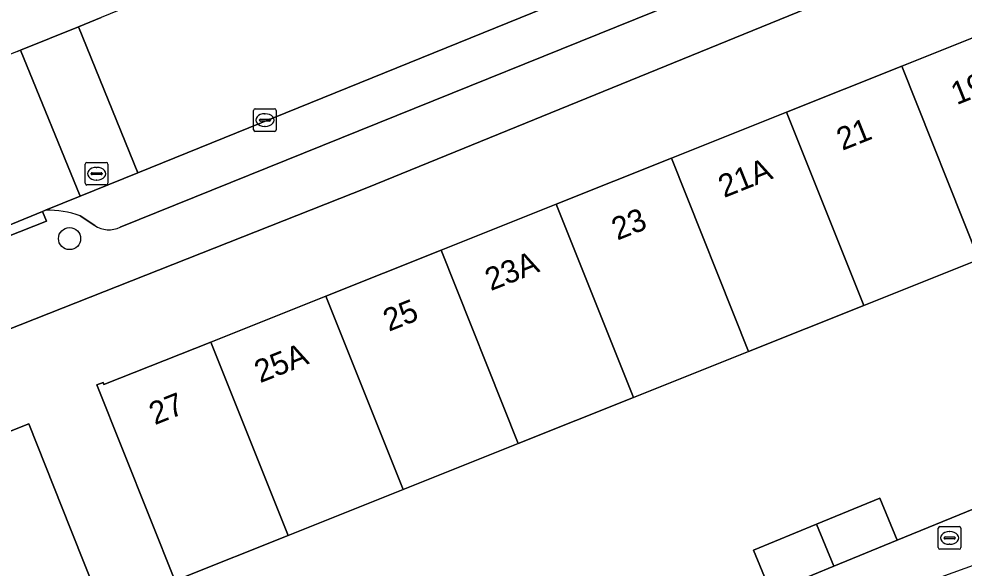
# Model space of a CAD drawing. Extents: x 162989 to 165008, y 383432 to 384338.
# Drawn here: x 163902.79 to 163944.51, y 383958.35 to 383982.61 of the extents above; entities that cross this region are included whole.
import ezdxf

# ---------------------------------------------------------------- set-up
doc = ezdxf.new("R2010")
doc.units = 0
for name, color, linetype in [('IMGEO_Boom', 7, 'Continuous'), ('IMGEO_Erf', 7, 'Continuous'), ('IMGEO_Kolk', 7, 'Continuous'), ('IMGEO_Pand', 7, 'Continuous'), ('IMGEO_Pand_nummerreeks', 7, 'Continuous'), ('IMGEO_Parkeervlak_open', 7, 'Continuous'), ('IMGEO_Rijbaan_lokaal_open', 7, 'Continuous'), ('IMGEO_Rioolput', 7, 'Continuous'), ('IMGEO_Voetpad_open', 7, 'Continuous')]:
    doc.layers.add(name, color=color, linetype=linetype)

msp = doc.modelspace()

# ---------------------------------------------------------------- linework, layer by layer
at = {"layer": 'IMGEO_Boom'}
msp.add_circle((163905.021, 383972.905), 0.489, dxfattribs=at)
at = {"layer": 'IMGEO_Erf'}
for points in [[(163952.554, 383989.112), (163941.789, 383984.802), (163918.144, 383975.149), (163901.64, 383968.618), (163901.539, 383968.747), (163868.264, 383955.232)], [(163945.168, 383971.974), (163940.084, 383969.943), (163935.001, 383967.913), (163929.917, 383965.882), (163924.833, 383963.852), (163919.75, 383961.821), (163914.666, 383959.791), (163909.954, 383957.909), (163909.991, 383957.816), (163909.712, 383957.704), (163906.22, 383966.448), (163906.502, 383966.548), (163906.541, 383966.452), (163911.254, 383968.334), (163916.337, 383970.365), (163921.421, 383972.396), (163926.505, 383974.426), (163931.588, 383976.457), (163936.672, 383978.487), (163941.756, 383980.518), (163946.839, 383982.548)], [(163883.709, 383956.971), (163888.821, 383959.002), (163893.876, 383961.01), (163898.355, 383962.789), (163903.224, 383964.723), (163905.069, 383960.077), (163907.655, 383953.567)], [(163935.976, 383957.286), (163935.213, 383959.135), (163938, 383960.284), (163940.787, 383961.434), (163941.55, 383959.585), (163945.98, 383961.392)]]:
    msp.add_lwpolyline(points, dxfattribs=at)
at = {"layer": 'IMGEO_Kolk'}
for p, q in [((163913.147, 383977.712), (163913.147, 383978.564)), ((163913.222, 383978.638), (163914.074, 383978.638)), ((163914.148, 383978.564), (163914.148, 383977.712)), ((163913.406, 383978.132), (163913.406, 383978.144)), ((163913.844, 383978.095), (163913.446, 383978.095)), ((163913.449, 383978.181), (163913.847, 383978.181)), ((163913.635, 383978.418), (163913.66, 383978.418)), ((163913.89, 383978.144), (163913.89, 383978.132)), ((163914.074, 383977.638), (163913.222, 383977.638)), ((163913.658, 383977.858), (163913.633, 383977.858)), ((163943.372, 383959.254), (163943.372, 383960.106)), ((163943.447, 383960.18), (163944.299, 383960.18)), ((163944.373, 383960.106), (163944.373, 383959.254)), ((163943.631, 383959.674), (163943.631, 383959.686)), ((163943.674, 383959.723), (163944.072, 383959.723)), ((163943.86, 383959.96), (163943.885, 383959.96)), ((163944.115, 383959.686), (163944.115, 383959.674)), ((163944.069, 383959.637), (163943.671, 383959.637)), ((163943.883, 383959.4), (163943.858, 383959.4)), ((163944.299, 383959.18), (163943.447, 383959.18))]:
    msp.add_line(p, q, dxfattribs=at)
for points in [[(163913.147, 383977.712), (163913.147, 383978.564)], [(163913.222, 383978.638), (163914.074, 383978.638)], [(163914.148, 383978.564), (163914.148, 383977.712)], [(163914.074, 383977.638), (163913.222, 383977.638)], [(163943.372, 383959.254), (163943.372, 383960.106)], [(163943.447, 383960.18), (163944.299, 383960.18)], [(163944.373, 383960.106), (163944.373, 383959.254)], [(163944.299, 383959.18), (163943.447, 383959.18)]]:
    msp.add_lwpolyline(points, dxfattribs=at)
for centre, radius, start, end in [((163913.224, 383978.562), 0.0765, 91.552, 178.448), ((163913.224, 383978.562), 0.0765, 91.552, 178.448), ((163914.072, 383978.562), 0.0765, 1.552, 88.448), ((163914.072, 383978.562), 0.0765, 1.552, 88.448), ((163913.446, 383978.141), 0.0403, 85.8775, 175.7526), ((163913.443, 383978.131), 0.0366, 178.938, 274.7102), ((163913.847, 383978.138), 0.043, 264.8664, 352.4533), ((163913.851, 383978.143), 0.0386, 1.7309, 96.639), ((163913.224, 383977.714), 0.0765, 181.552, 268.448), ((163913.224, 383977.714), 0.0765, 181.552, 268.448), ((163914.072, 383977.714), 0.0765, 271.552, 358.448), ((163914.072, 383977.714), 0.0765, 271.552, 358.448), ((163943.449, 383960.104), 0.0765, 91.552, 178.448), ((163943.449, 383960.104), 0.0765, 91.552, 178.448), ((163944.297, 383960.104), 0.0765, 1.552, 88.448), ((163944.297, 383960.104), 0.0765, 1.552, 88.448), ((163943.671, 383959.683), 0.0403, 85.8775, 175.7526), ((163944.076, 383959.685), 0.0386, 1.7309, 96.639), ((163943.668, 383959.673), 0.0366, 178.938, 274.7102), ((163944.072, 383959.68), 0.043, 264.8664, 352.4533), ((163943.449, 383959.256), 0.0765, 181.552, 268.448), ((163943.449, 383959.256), 0.0765, 181.552, 268.448), ((163944.297, 383959.256), 0.0765, 271.552, 358.448), ((163944.297, 383959.256), 0.0765, 271.552, 358.448)]:
    msp.add_arc(centre, radius, start, end, dxfattribs=at)
for centre, major_axis, ratio, start_param, end_param in [((163913.634, 383978.138), (-0.387, 0.002), 0.722429, 4.712389, 7.853982), ((163913.659, 383978.138), (-0.39, 0.002), 0.717154, 1.570796, 4.712389), ((163943.859, 383959.68), (-0.387, 0.002), 0.722429, 4.712389, 7.853982), ((163943.884, 383959.68), (-0.39, 0.002), 0.717154, 1.570796, 4.712389)]:
    msp.add_ellipse(centre, major_axis=major_axis, ratio=ratio, start_param=start_param, end_param=end_param, dxfattribs=at)
at = {"layer": 'IMGEO_Pand'}
for points in [[(163946.839, 383982.548), (163941.756, 383980.518), (163945.168, 383971.974), (163950.252, 383974.004)], [(163941.756, 383980.518), (163936.672, 383978.487), (163940.084, 383969.943), (163945.168, 383971.974)], [(163936.672, 383978.487), (163931.588, 383976.457), (163935.001, 383967.913), (163940.084, 383969.943)], [(163931.588, 383976.457), (163926.505, 383974.426), (163929.917, 383965.882), (163935.001, 383967.913)], [(163926.505, 383974.426), (163921.421, 383972.396), (163924.833, 383963.852), (163929.917, 383965.882)], [(163921.421, 383972.396), (163916.337, 383970.365), (163919.75, 383961.821), (163924.833, 383963.852)], [(163916.337, 383970.365), (163911.254, 383968.334), (163914.666, 383959.791), (163919.75, 383961.821)], [(163911.254, 383968.334), (163906.541, 383966.452), (163906.502, 383966.548), (163906.22, 383966.448), (163909.712, 383957.704), (163909.991, 383957.816), (163909.954, 383957.909), (163914.666, 383959.791)], [(163898.355, 383962.789), (163901.306, 383955.36), (163903.74, 383956.327), (163905.222, 383952.6), (163907.655, 383953.567), (163905.069, 383960.077), (163903.224, 383964.723)], [(163940.787, 383961.434), (163938, 383960.284), (163938.763, 383958.436), (163941.55, 383959.585)], [(163938, 383960.284), (163935.213, 383959.135), (163935.976, 383957.286), (163938.763, 383958.436)]]:
    msp.add_lwpolyline(points, close=True, dxfattribs=at)
at = {"layer": 'IMGEO_Parkeervlak_open'}
for points in [[(163943.33, 383990.107), (163943.426, 383990.186), (163908.034, 383975.808), (163905.486, 383974.773), (163903.966, 383974.155)], [(163907.263, 383973.414), (163941.375, 383987.207)], [(163905.497, 383973.903), (163906.133, 383973.486)]]:
    msp.add_lwpolyline(points, dxfattribs=at)
for centre, radius, start, end in [((163904.095, 383970.161), 3.996, 69.4579, 91.8481), ((163906.758, 383974.395), 1.103, 235.4832, 297.2253)]:
    msp.add_arc(centre, radius, start, end, dxfattribs=at)
at = {"layer": 'IMGEO_Rijbaan_lokaal_open'}
for points in [[(163943.426, 383990.186), (163940.738, 383996.695), (163938.425, 383995.742), (163906.416, 383982.671), (163905.412, 383982.265), (163908.034, 383975.808)], [(163908.034, 383975.808), (163905.412, 383982.265), (163902.862, 383981.233), (163905.486, 383974.773)]]:
    msp.add_lwpolyline(points, close=True, dxfattribs=at)
for points in [[(163899.148, 383972.197), (163900.176, 383972.615), (163900.336, 383972.68), (163903.835, 383974.102), (163903.966, 383974.155), (163905.486, 383974.773), (163902.862, 383981.233), (163902.71, 383981.172), (163866.484, 383966.516), (163866.224, 383966.406), (163866.079, 383966.355), (163868.869, 383959.329)], [(163945.98, 383961.392), (163941.55, 383959.585), (163938.763, 383958.436), (163935.976, 383957.286), (163931.578, 383955.49), (163928.786, 383954.345), (163925.993, 383953.199), (163925.95, 383953.303), (163922.658, 383951.989), (163923.258, 383950.477), (163922.194, 383950.028), (163920.019, 383949.136), (163920.274, 383948.514), (163923.641, 383949.873), (163926.052, 383950.847), (163932.12, 383953.298), (163937.641, 383955.453), (163940.794, 383956.799), (163943.505, 383957.955), (163955.366, 383962.246)]]:
    msp.add_lwpolyline(points, dxfattribs=at)
at = {"layer": 'IMGEO_Rioolput'}
for p, q in [((163905.715, 383975.346), (163905.715, 383976.198)), ((163905.79, 383976.272), (163906.642, 383976.272)), ((163906.203, 383976.052), (163906.228, 383976.052)), ((163906.716, 383976.198), (163906.716, 383975.346)), ((163905.974, 383975.766), (163905.974, 383975.778)), ((163906.412, 383975.729), (163906.014, 383975.729)), ((163906.017, 383975.815), (163906.415, 383975.815)), ((163906.458, 383975.778), (163906.458, 383975.766)), ((163906.642, 383975.272), (163905.79, 383975.272)), ((163906.226, 383975.492), (163906.201, 383975.492))]:
    msp.add_line(p, q, dxfattribs=at)
for points in [[(163905.715, 383975.346), (163905.715, 383976.198)], [(163905.79, 383976.272), (163906.642, 383976.272)], [(163906.716, 383976.198), (163906.716, 383975.346)], [(163906.642, 383975.272), (163905.79, 383975.272)]]:
    msp.add_lwpolyline(points, dxfattribs=at)
for centre, radius, start, end in [((163905.792, 383976.196), 0.0765, 91.552, 178.448), ((163905.792, 383976.196), 0.0765, 91.552, 178.448), ((163906.64, 383976.196), 0.0765, 1.552, 88.448), ((163906.64, 383976.196), 0.0765, 1.552, 88.448), ((163906.014, 383975.775), 0.0403, 85.8775, 175.7526), ((163906.011, 383975.765), 0.0366, 178.938, 274.7102), ((163906.415, 383975.772), 0.043, 264.8664, 352.4533), ((163906.419, 383975.777), 0.0386, 1.7309, 96.639), ((163905.792, 383975.348), 0.0765, 181.552, 268.448), ((163905.792, 383975.348), 0.0765, 181.552, 268.448), ((163906.64, 383975.348), 0.0765, 271.552, 358.448), ((163906.64, 383975.348), 0.0765, 271.552, 358.448)]:
    msp.add_arc(centre, radius, start, end, dxfattribs=at)
for centre, major_axis, ratio, start_param, end_param in [((163906.202, 383975.772), (-0.387, 0.002), 0.722429, 4.712389, 7.853982), ((163906.227, 383975.772), (-0.39, 0.002), 0.717154, 1.570796, 4.712389)]:
    msp.add_ellipse(centre, major_axis=major_axis, ratio=ratio, start_param=start_param, end_param=end_param, dxfattribs=at)
at = {"layer": 'IMGEO_Voetpad_open'}
for points in [[(163867.106, 383954.34), (163868.264, 383955.232), (163901.539, 383968.747), (163901.64, 383968.618), (163918.144, 383975.149), (163941.789, 383984.802), (163952.554, 383989.112), (163962.348, 383993.055), (163980.091, 384000)], [(163941.375, 383987.207), (163907.263, 383973.414)], [(163902.71, 383981.172), (163902.862, 383981.233), (163905.412, 383982.265), (163906.416, 383982.671)], [(163903.966, 383974.155), (163903.835, 383974.102), (163904, 383973.674), (163900.485, 383972.288), (163900.336, 383972.68), (163900.176, 383972.615), (163899.148, 383972.197), (163898.6, 383970.701)], [(163906.133, 383973.486), (163905.497, 383973.903)]]:
    msp.add_lwpolyline(points, dxfattribs=at)
msp.add_lwpolyline([(163903.835, 383974.102), (163900.336, 383972.68), (163900.485, 383972.288), (163904, 383973.674)], close=True, dxfattribs=at)
for centre, radius, start, end in [((163904.095, 383970.161), 3.996, 69.4579, 91.8481), ((163906.758, 383974.395), 1.103, 235.4832, 297.2253)]:
    msp.add_arc(centre, radius, start, end, dxfattribs=at)

# ---------------------------------------------------------------- texts
at = {"layer": 'IMGEO_Pand_nummerreeks'}
for s, p in [('19A', (163944.185, 383978.796)), ('21', (163939.137, 383976.78)), ('21A', (163933.915, 383974.694)), ('23', (163929.204, 383972.812)), ('23A', (163923.617, 383970.581)), ('25', (163919.119, 383968.784)), ('25A', (163913.435, 383966.514)), ('27', (163908.786, 383964.657))]:
    msp.add_text(s, height=1, rotation=21.7729, dxfattribs=at).set_placement(p)

doc.saveas('drawing.dxf')
